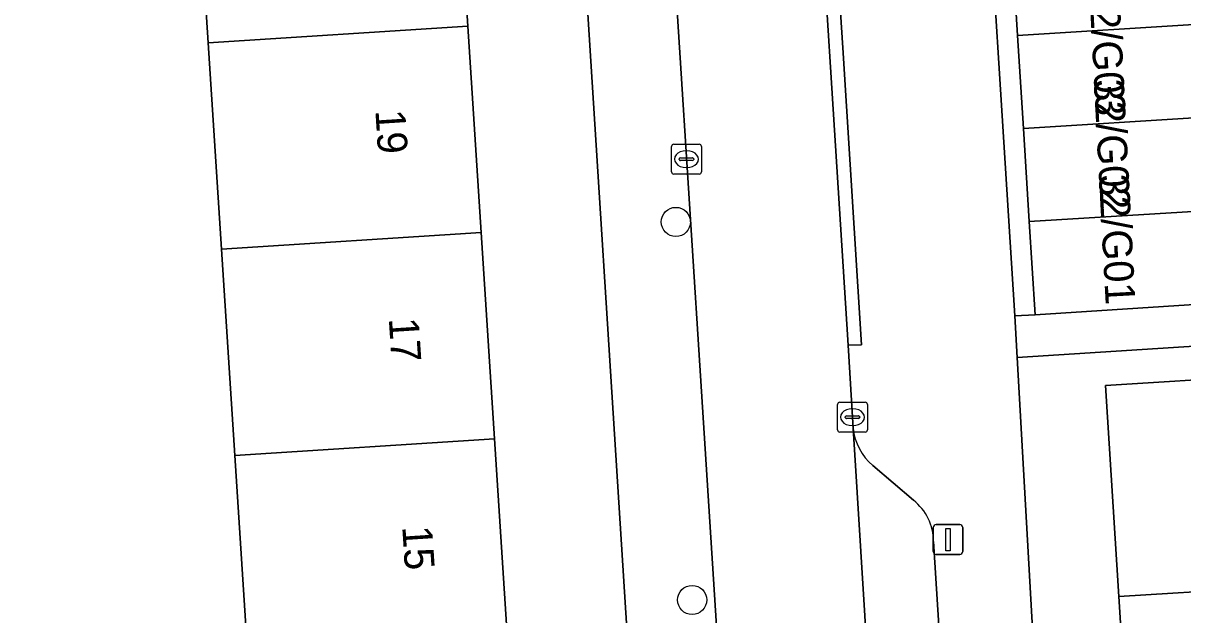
# Model space of a CAD drawing. Extents: x 159680 to 160786, y 387323 to 388340.
# Drawn here: x 160315.72 to 160354.58, y 388195.24 to 388215.07 of the extents above; entities that cross this region are included whole.
import ezdxf

# ---------------------------------------------------------------- set-up
doc = ezdxf.new("R2010")
doc.units = 0
for name, color, linetype in [('IMGEO_Boom', 7, 'Continuous'), ('IMGEO_Erf', 7, 'Continuous'), ('IMGEO_Kolk', 7, 'Continuous'), ('IMGEO_Lichtmast', 7, 'Continuous'), ('IMGEO_Pand', 7, 'Continuous'), ('IMGEO_Pand_nummerreeks', 7, 'Continuous'), ('IMGEO_Parkeervlak_open', 7, 'Continuous'), ('IMGEO_Rijbaan_lokaal_open', 7, 'Continuous'), ('IMGEO_Voetpad_open', 7, 'Continuous')]:
    doc.layers.add(name, color=color, linetype=linetype)

msp = doc.modelspace()

# ---------------------------------------------------------------- linework, layer by layer
at = {"layer": 'IMGEO_Boom'}
for centre in [(160337.595, 388208.41), (160338.14, 388195.736)]:
    msp.add_circle(centre, 0.489, dxfattribs=at)
at = {"layer": 'IMGEO_Erf'}
for points in [[(160333.709, 388230.2), (160321.182, 388229.354), (160321.242, 388228.446), (160329.724, 388228.958), (160330.18, 388221.894), (160330.626, 388214.98), (160331.073, 388208.058), (160331.52, 388201.142), (160331.966, 388194.222), (160332.422, 388187.159), (160332.083, 388187.137), (160332.289, 388183.945), (160336.352, 388184.189), (160336.622, 388184.205)], [(160321.926, 388214.418), (160321.479, 388221.327), (160321.02, 388228.432), (160321.242, 388228.446), (160321.182, 388229.354), (160314.145, 388228.897), (160314.678, 388220.986), (160311.682, 388220.799), (160313.438, 388193.032), (160316.556, 388193.211), (160316.965, 388186.065), (160313.847, 388185.887), (160314.025, 388182.779), (160324.213, 388183.446), (160324.018, 388186.603), (160323.839, 388186.592), (160323.723, 388186.585), (160323.267, 388193.651), (160322.819, 388200.58), (160322.373, 388207.496)]]:
    msp.add_lwpolyline(points, close=True, dxfattribs=at)
for points in [[(160373.297, 388205.422), (160349.03, 388203.861), (160350.23, 388182.719), (160351.971, 388155.013), (160352.679, 388144.105), (160357.515, 388144.419)], [(160354.616, 388161.215), (160354.181, 388168.141), (160353.746, 388175.068), (160353.311, 388181.994), (160352.876, 388188.92), (160352.442, 388195.847), (160351.997, 388202.929), (160356.988, 388203.242)]]:
    msp.add_lwpolyline(points, dxfattribs=at)
at = {"layer": 'IMGEO_Kolk'}
for p, q in [((160337.45, 388210.089), (160337.45, 388210.941)), ((160337.525, 388211.015), (160338.377, 388211.015)), ((160338.451, 388210.941), (160338.451, 388210.089)), ((160337.709, 388210.509), (160337.709, 388210.521)), ((160338.147, 388210.472), (160337.749, 388210.472)), ((160337.752, 388210.558), (160338.15, 388210.558)), ((160337.938, 388210.795), (160337.963, 388210.795)), ((160338.193, 388210.521), (160338.193, 388210.509)), ((160337.961, 388210.235), (160337.936, 388210.235)), ((160338.377, 388210.015), (160337.525, 388210.015)), ((160343.014, 388201.439), (160343.014, 388202.291)), ((160343.089, 388202.365), (160343.941, 388202.365)), ((160344.015, 388202.291), (160344.015, 388201.439)), ((160343.316, 388201.908), (160343.714, 388201.908)), ((160343.502, 388202.145), (160343.527, 388202.145)), ((160343.273, 388201.859), (160343.273, 388201.871)), ((160343.711, 388201.822), (160343.313, 388201.822)), ((160343.525, 388201.585), (160343.5, 388201.585)), ((160343.757, 388201.871), (160343.757, 388201.859)), ((160343.941, 388201.365), (160343.089, 388201.365))]:
    msp.add_line(p, q, dxfattribs=at)
for points in [[(160337.45, 388210.089), (160337.45, 388210.941)], [(160337.525, 388211.015), (160338.377, 388211.015)], [(160338.451, 388210.941), (160338.451, 388210.089)], [(160338.377, 388210.015), (160337.525, 388210.015)], [(160343.014, 388201.439), (160343.014, 388202.291)], [(160343.089, 388202.365), (160343.941, 388202.365)], [(160344.015, 388202.291), (160344.015, 388201.439)], [(160343.941, 388201.365), (160343.089, 388201.365)]]:
    msp.add_lwpolyline(points, dxfattribs=at)
for centre, radius, start, end in [((160337.527, 388210.939), 0.0765, 91.552, 178.448), ((160337.527, 388210.939), 0.0765, 91.552, 178.448), ((160338.375, 388210.939), 0.0765, 1.552, 88.448), ((160338.375, 388210.939), 0.0765, 1.552, 88.448), ((160337.749, 388210.518), 0.0403, 85.8775, 175.7526), ((160337.746, 388210.508), 0.0366, 178.938, 274.7102), ((160338.15, 388210.515), 0.043, 264.8664, 352.4533), ((160338.154, 388210.52), 0.0386, 1.7309, 96.639), ((160337.527, 388210.091), 0.0765, 181.552, 268.448), ((160337.527, 388210.091), 0.0765, 181.552, 268.448), ((160338.375, 388210.091), 0.0765, 271.552, 358.448), ((160338.375, 388210.091), 0.0765, 271.552, 358.448), ((160343.091, 388202.289), 0.0765, 91.552, 178.448), ((160343.091, 388202.289), 0.0765, 91.552, 178.448), ((160343.939, 388202.289), 0.0765, 1.552, 88.448), ((160343.939, 388202.289), 0.0765, 1.552, 88.448), ((160343.313, 388201.868), 0.0403, 85.8775, 175.7526), ((160343.718, 388201.87), 0.0386, 1.7309, 96.639), ((160343.31, 388201.858), 0.0366, 178.938, 274.7102), ((160343.714, 388201.865), 0.043, 264.8664, 352.4533), ((160343.091, 388201.441), 0.0765, 181.552, 268.448), ((160343.091, 388201.441), 0.0765, 181.552, 268.448), ((160343.939, 388201.441), 0.0765, 271.552, 358.448), ((160343.939, 388201.441), 0.0765, 271.552, 358.448)]:
    msp.add_arc(centre, radius, start, end, dxfattribs=at)
for centre, major_axis, ratio, start_param, end_param in [((160337.937, 388210.515), (-0.387, 0.002), 0.722429, 4.712389, 7.853982), ((160337.962, 388210.515), (-0.39, 0.002), 0.717154, 1.570796, 4.712389), ((160343.501, 388201.865), (-0.387, 0.002), 0.722429, 4.712389, 7.853982), ((160343.526, 388201.865), (-0.39, 0.002), 0.717154, 1.570796, 4.712389)]:
    msp.add_ellipse(centre, major_axis=major_axis, ratio=ratio, start_param=start_param, end_param=end_param, dxfattribs=at)
at = {"layer": 'IMGEO_Lichtmast'}
for p, q in [((160346.219, 388197.361), (160346.219, 388198.161)), ((160346.219, 388198.161), (160346.219, 388197.361)), ((160346.319, 388198.261), (160347.109, 388198.261)), ((160347.109, 388198.261), (160346.319, 388198.261)), ((160347.209, 388198.161), (160347.209, 388197.361)), ((160347.209, 388197.361), (160347.209, 388198.161)), ((160347.109, 388197.261), (160346.319, 388197.261)), ((160346.319, 388197.261), (160347.109, 388197.261))]:
    msp.add_line(p, q, dxfattribs=at)
msp.add_lwpolyline([(160346.639, 388198.136), (160346.789, 388198.136), (160346.789, 388197.386), (160346.639, 388197.386), (160346.639, 388198.136)], dxfattribs=at)
for centre, start, end in [((160346.319, 388198.161), 90, 180), ((160346.319, 388198.161), 90, 180), ((160347.109, 388198.161), 0, 90), ((160347.109, 388198.161), 360, 90), ((160346.319, 388197.361), 180, 270), ((160346.319, 388197.361), 180, 270), ((160347.109, 388197.361), 270, 0), ((160347.109, 388197.361), 270, 0)]:
    msp.add_arc(centre, 0.1, start, end, dxfattribs=at)
at = {"layer": 'IMGEO_Pand'}
for points in [[(160330.626, 388214.98), (160330.18, 388221.894), (160321.479, 388221.327), (160321.926, 388214.418)], [(160349.048, 388214.656), (160355.135, 388215.039), (160355.004, 388217.39), (160354.951, 388218.158), (160348.852, 388217.775)], [(160321.926, 388214.418), (160322.373, 388207.496), (160331.073, 388208.058), (160330.626, 388214.98)], [(160349.243, 388211.538), (160355.308, 388211.919), (160355.135, 388215.039), (160349.048, 388214.656)], [(160349.439, 388208.42), (160355.481, 388208.799), (160355.308, 388211.919), (160349.243, 388211.538)], [(160349.635, 388205.301), (160355.654, 388205.684), (160355.481, 388208.799), (160349.439, 388208.42)], [(160331.52, 388201.142), (160331.073, 388208.058), (160322.373, 388207.496), (160322.819, 388200.58)], [(160351.997, 388202.929), (160352.442, 388195.847), (160361.127, 388196.392), (160360.682, 388203.474), (160356.988, 388203.242)], [(160331.966, 388194.222), (160331.52, 388201.142), (160322.819, 388200.58), (160323.267, 388193.651)], [(160352.876, 388188.92), (160361.561, 388189.465), (160361.127, 388196.392), (160352.442, 388195.847)]]:
    msp.add_lwpolyline(points, close=True, dxfattribs=at)
at = {"layer": 'IMGEO_Parkeervlak_open'}
for points in [[(160343.536, 388201.495), (160346.284, 388157.27), (160346.58, 388152.473), (160349.09, 388113.073), (160349.405, 388108.263), (160351.221, 388081.202)], [(160345.556, 388199.081), (160344.199, 388200.245)], [(160353.439, 388085.533), (160349.992, 388138.56), (160349.452, 388146.949), (160346.235, 388197.693)]]:
    msp.add_lwpolyline(points, dxfattribs=at)
for centre, radius, start, end in [((160345.39, 388201.678), 1.863, 185.623, 230.2599), ((160344.445, 388197.677), 1.79, 0.4977, 51.6374)]:
    msp.add_arc(centre, radius, start, end, dxfattribs=at)
at = {"layer": 'IMGEO_Rijbaan_lokaal_open'}
for points in [[(160336.728, 388229.833), (160339.419, 388187.695)], [(160343.536, 388201.495), (160343.37, 388204.274), (160342.105, 388224.157), (160342.027, 388225.113)], [(160339.552, 388183.907), (160340.599, 388168.969), (160341.363, 388156.953), (160346.284, 388157.27), (160343.536, 388201.495)]]:
    msp.add_lwpolyline(points, dxfattribs=at)
at = {"layer": 'IMGEO_Voetpad_open'}
for points in [[(160336.678, 388230.367), (160333.709, 388230.2), (160336.622, 388184.205), (160336.984, 388179.645)], [(160339.552, 388183.907), (160339.103, 388183.915), (160338.998, 388187.662), (160339.419, 388187.695), (160336.728, 388229.833)], [(160352.796, 388142.298), (160352.679, 388144.105), (160351.971, 388155.013), (160350.23, 388182.719), (160349.03, 388203.861), (160348.951, 388205.259), (160347.78, 388223.801), (160347.402, 388228.496), (160342.685, 388228.235)], [(160342.027, 388225.113), (160342.105, 388224.157), (160342.543, 388224.182), (160343.191, 388214.251), (160343.814, 388204.287), (160343.37, 388204.274), (160343.536, 388201.495)], [(160355.654, 388205.684), (160349.635, 388205.301), (160348.951, 388205.259), (160349.03, 388203.861), (160373.297, 388205.422)], [(160344.199, 388200.245), (160345.556, 388199.081)], [(160346.235, 388197.693), (160349.452, 388146.949), (160349.892, 388146.975), (160350.42, 388138.591), (160349.992, 388138.56), (160353.439, 388085.533)]]:
    msp.add_lwpolyline(points, dxfattribs=at)
for points in [[(160343.37, 388204.274), (160343.814, 388204.287), (160343.191, 388214.251), (160342.543, 388224.182), (160342.105, 388224.157)], [(160348.47, 388223.858), (160347.78, 388223.801), (160348.951, 388205.259), (160349.635, 388205.301), (160349.439, 388208.42), (160349.243, 388211.538), (160349.048, 388214.656), (160348.852, 388217.775), (160348.656, 388220.894)]]:
    msp.add_lwpolyline(points, close=True, dxfattribs=at)
for centre, radius, start, end in [((160345.39, 388201.678), 1.863, 185.623, 230.2599), ((160344.445, 388197.677), 1.79, 0.4977, 51.6374)]:
    msp.add_arc(centre, radius, start, end, dxfattribs=at)

# ---------------------------------------------------------------- texts
at = {"layer": 'IMGEO_Pand_nummerreeks'}
for s, rotation, p in [('32/G03', 273.0733, (160351.439, 388216.327)), ('32/G02', 273.0733, (160351.6, 388213.18)), ('19', 273.6939, (160327.523, 388212.147)), ('32/G01', 273.0733, (160351.768, 388209.992)), ('17', 273.6939, (160327.973, 388205.171)), ('15', 273.6939, (160328.424, 388198.196))]:
    msp.add_text(s, height=1, rotation=rotation, dxfattribs=at).set_placement(p)

doc.saveas('drawing.dxf')
